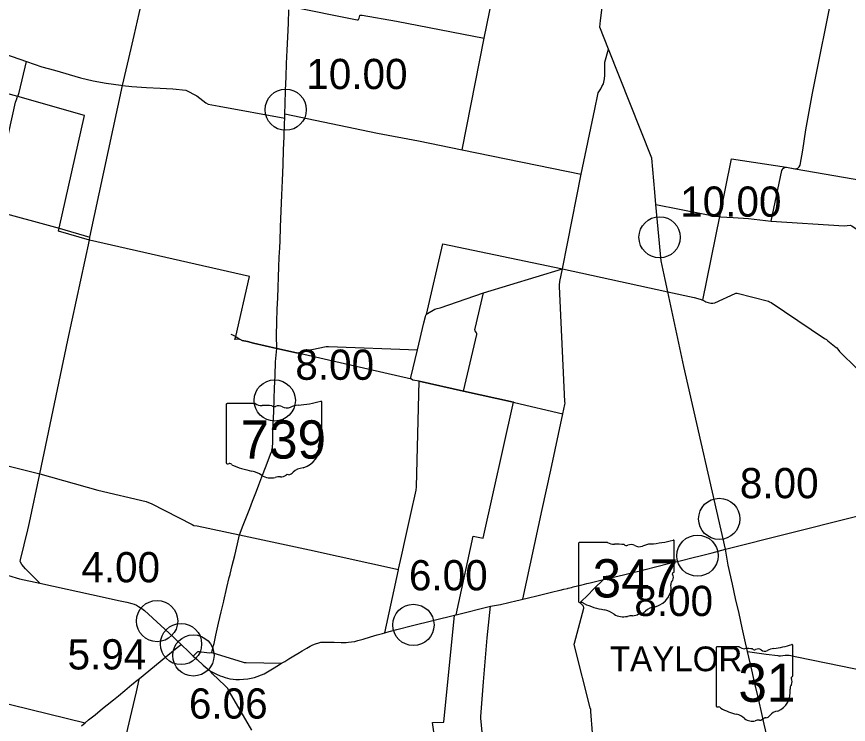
# Model space of a CAD drawing. Extents: x 1659811 to 1934326, y 644115 to 934867.
# Drawn here: x 1693029 to 1723269, y 848887 to 874637 of the extents above; entities that cross this region are included whole.
import ezdxf

# ---------------------------------------------------------------- set-up
doc = ezdxf.new("R2010")
doc.units = 0
for name, color, linetype in [('Default', 7, 'Continuous'), ('GM_X_County_Road', 7, 'Continuous'), ('GM_X_State_Route', 7, 'Continuous'), ('GM_X_State_Shield', 7, 'Continuous'), ('GM_X_Township', 7, 'Continuous'), ('GM_X_Township_Road', 7, 'Continuous'), ('GM_X_Township_Text', 7, 'Continuous')]:
    doc.layers.add(name, color=color, linetype=linetype)

msp = doc.modelspace()

# ---------------------------------------------------------------- linework, layer by layer
at = {"layer": 'Default'}
for centre in [(1702811, 871250), (1716406, 866607), (1702413, 860673), (1718574, 856364), (1717784, 855025), (1698135, 852646), (1707456, 852506), (1699006, 851811), (1699457, 851395)]:
    msp.add_circle(centre, 750, dxfattribs=at)
at = {"layer": 'GM_X_County_Road'}
for points in [[(1688931, 873892), (1689904, 873747), (1692091, 873455), (1693392, 873009)], [(1712881, 865457), (1713060, 866381), (1713559, 868902), (1714054, 871272), (1714164, 871798), (1714173, 871868), (1714222, 871940), (1714272, 872014), (1714311, 872091), (1714362, 872187), (1714398, 872378), (1714409, 872510), (1714413, 872667), (1714413, 872851), (1714416, 872983), (1714548, 873447)], [(1693392, 873009), (1693392, 873009), (1693940, 872807), (1694403, 872690), (1695354, 872410), (1695809, 872297), (1696281, 872219), (1696823, 872139), (1696877, 872132), (1697223, 872100), (1697749, 872060), (1698248, 872038), (1698712, 872007), (1699187, 871961), (1699583, 871749), (1699912, 871505), (1699999, 871453), (1700391, 871373), (1702777, 870945)], [(1695679, 866507), (1695695, 866612), (1696877, 872132)], [(1702786, 871105), (1706149, 870397), (1707636, 870118), (1709228, 869790), (1713559, 868902)], [(1716270, 867802), (1717987, 867461), (1718401, 867378), (1718597, 867359), (1718614, 867358)], [(1718614, 867358), (1719084, 867328), (1719638, 867290), (1720463, 867198), (1723116, 867031), (1723329, 867053), (1723395, 867020), (1724027, 866584), (1724191, 866510), (1724489, 866399), (1725413, 866108), (1726165, 865897), (1728541, 865116), (1731305, 864225), (1732080, 863981)], [(1693470, 856119), (1693471, 856121), (1693497, 856230), (1693869, 858006), (1694896, 862860), (1695679, 866503), (1695679, 866507)], [(1712890, 860184), (1712890, 860184), (1712961, 860522), (1712968, 860578), (1712966, 860628), (1712766, 864820), (1712762, 864868), (1712781, 864994), (1712881, 865457)], [(1686571, 862859), (1688970, 860888), (1689050, 860747), (1689260, 860408), (1689367, 860441), (1689428, 860398), (1689493, 860300), (1689619, 860124), (1689688, 860059), (1689776, 860016), (1690394, 859896), (1691441, 858662), (1691493, 858616), (1691575, 858577), (1693869, 858006), (1695984, 857407), (1697741, 856990), (1697825, 856964), (1697920, 856921), (1699414, 856162), (1699474, 856125), (1699588, 856106), (1701135, 855782)], [(1711439, 853442), (1712138, 856710), (1712452, 858131), (1712890, 860184)], [(1693433, 855962), (1693434, 855964), (1693470, 856119)], [(1693872, 854024), (1693539, 854368), (1693356, 854542), (1693218, 854699), (1693168, 854784), (1693160, 854814), (1693175, 854878), (1693433, 855962)], [(1710340, 844759), (1710125, 846833), (1709909, 849108), (1709906, 849173), (1710002, 850431), (1710136, 852034), (1710260, 853186)], [(1681396, 849867), (1683994, 851573), (1684127, 851606), (1686145, 851155), (1689657, 850352), (1691507, 849931), (1695521, 848948)], [(1700124, 851497), (1701266, 851156), (1701300, 851144), (1701372, 851141), (1702664, 851110)], [(1701580, 848671), (1700771, 850070), (1700690, 850199), (1700601, 850296), (1700151, 850730), (1700079, 850825)], [(1696751, 847340), (1697222, 849351), (1697382, 850069), (1697482, 850516), (1697493, 850561)]]:
    msp.add_lwpolyline(points, dxfattribs=at)
at = {"layer": 'GM_X_State_Route'}
for points in [[(1714258, 874493), (1714441, 875950), (1714598, 876666)], [(1700790, 854356), (1700867, 854662), (1700957, 855029), (1701057, 855459), (1701135, 855782), (1701267, 856129), (1701414, 856501), (1701505, 856739), (1701610, 857012), (1701747, 857372), (1701833, 857604), (1701947, 857894), (1702102, 858297), (1702263, 858718), (1702307, 858829), (1702322, 858891), (1702326, 858951), (1702339, 859157), (1702346, 859427), (1702361, 859830), (1702377, 860258), (1702396, 860730), (1702407, 861119), (1702425, 861581), (1702439, 862081), (1702486, 862566), (1702475, 863030), (1702491, 863528), (1702507, 863995), (1702524, 864407), (1702537, 864777), (1702552, 865170), (1702566, 865524), (1702577, 865882), (1702593, 866228), (1702608, 866478), (1702628, 866980), (1702653, 867574), (1702672, 868136), (1702692, 868673), (1702716, 869249), (1702736, 869793), (1702751, 870259), (1702767, 870751), (1702777, 870945), (1702786, 871105), (1702793, 871458), (1702806, 871948), (1702824, 872450), (1702843, 872936), (1702865, 873418), (1702886, 873886), (1702908, 874394), (1702927, 874887)], [(1720335, 848320), (1720209, 848899), (1720100, 849386), (1719976, 849925), (1719855, 850418), (1719758, 850867), (1719649, 851336), (1719606, 851533), (1719535, 851855), (1719412, 852394), (1719296, 852927), (1719171, 853468), (1719055, 853990), (1718901, 854684), (1718799, 855261), (1717288, 861902), (1716707, 864619), (1716611, 865075), (1716461, 865753), (1716270, 867802), (1716228, 868245), (1716123, 869493), (1714548, 873447), (1714228, 874251), (1714258, 874493)], [(1683255, 857309), (1683255, 857310), (1683698, 857401), (1684720, 857574), (1685239, 857641), (1685406, 857654), (1685574, 857632), (1685732, 857599), (1686017, 857504), (1689698, 855729), (1692699, 854310), (1693017, 854220), (1693128, 854188), (1693872, 854024), (1696246, 853500), (1696730, 853397), (1696791, 853383)], [(1718799, 855261), (1723379, 856417), (1726018, 857083), (1729192, 857884), (1729726, 857829), (1730696, 857617), (1736225, 856533), (1740353, 855697), (1743417, 855235)], [(1715694, 854474), (1715880, 854521), (1716255, 854614), (1716781, 854748), (1717205, 854855), (1717577, 854950), (1717934, 855035), (1718320, 855132), (1718799, 855261)], [(1700565, 853386), (1700565, 853386), (1700675, 853862), (1700759, 854235), (1700787, 854343), (1700790, 854356)], [(1711293, 853407), (1711439, 853442), (1711594, 853480), (1711990, 853577), (1712276, 853646), (1712528, 853707), (1712732, 853757), (1712796, 853773), (1712919, 853801), (1713053, 853832), (1713077, 853839), (1713198, 853871), (1713267, 853889), (1713420, 853929), (1713481, 853945), (1713581, 853969), (1713679, 853992), (1713759, 854012), (1713822, 854028), (1713879, 854042), (1714121, 854101), (1714370, 854161), (1714393, 854167), (1714782, 854257), (1715096, 854331), (1715484, 854422), (1715694, 854474)], [(1696791, 853383), (1697030, 853330), (1697222, 853283), (1697300, 853261), (1697384, 853223), (1697455, 853180), (1697577, 853106), (1697673, 853029), (1698718, 852070), (1698857, 851933), (1699006, 851798)], [(1700188, 851751), (1700208, 851831), (1700273, 852130), (1700369, 852564), (1700468, 852979), (1700560, 853366), (1700565, 853386)], [(1700513, 850624), (1700617, 850588), (1700778, 850550), (1700899, 850529), (1700997, 850525), (1701134, 850523), (1701279, 850529), (1701435, 850541), (1701558, 850567), (1701677, 850595), (1702031, 850730), (1702213, 850840), (1702390, 850943), (1702590, 851065), (1702664, 851110), (1702778, 851179), (1702924, 851270), (1703111, 851380), (1703247, 851462), (1703411, 851561), (1703579, 851661), (1703704, 851737), (1703802, 851784), (1703900, 851822), (1704012, 851854), (1704094, 851872), (1704174, 851882), (1704318, 851877), (1704572, 851872), (1704826, 851870), (1705008, 851871), (1705094, 851873), (1705200, 851889), (1705320, 851906), (1705440, 851936), (1705626, 851990), (1705896, 852067), (1706137, 852141), (1706337, 852198), (1706421, 852221), (1706573, 852264), (1706857, 852335), (1707425, 852486), (1708946, 852857), (1709007, 852875), (1710260, 853186), (1710627, 853250), (1710921, 853317), (1711232, 853393), (1711293, 853407)], [(1697493, 850561), (1698867, 851690), (1699006, 851798)], [(1699006, 851798), (1699006, 851798), (1699291, 851528), (1699453, 851374)], [(1699453, 851374), (1699557, 851482), (1699600, 851522), (1699634, 851536), (1699672, 851537), (1699740, 851529), (1700056, 851493), (1700124, 851497), (1700178, 851713), (1700188, 851751)], [(1699453, 851374), (1699588, 851253), (1699816, 851038), (1699953, 850923), (1700079, 850825), (1700298, 850716), (1700429, 850653), (1700513, 850624)], [(1695384, 848837), (1695521, 848948), (1695647, 849050), (1695879, 849238), (1696148, 849459), (1696322, 849597), (1696552, 849782), (1696734, 849930), (1696964, 850121), (1697219, 850336), (1697325, 850423)], [(1697325, 850423), (1697326, 850424), (1697352, 850445), (1697493, 850561)]]:
    msp.add_lwpolyline(points, dxfattribs=at)
at = {"layer": 'GM_X_State_Shield'}
for p, q in [((1700649, 860521), (1700649, 858407)), ((1701702, 860557), (1700683, 860557)), ((1704129, 859504), (1704129, 860609)), ((1704129, 859504), (1704129, 859504)), ((1714511, 855506), (1713491, 855506)), ((1716937, 854453), (1716937, 855558)), ((1713457, 855469), (1713457, 853356)), ((1716937, 854453), (1716937, 854453)), ((1718461, 851672), (1718461, 849559)), ((1719304, 851709), (1718489, 851709)), ((1721246, 850655), (1721246, 851761)), ((1721245, 850656), (1721246, 850655))]:
    msp.add_line(p, q, dxfattribs=at)
for centre, radius, start, end in [((1718493, 851677), 32.3, 98.1301, 188.1301), ((1719498, 851954), 313, 231.6195, 271.1119), ((1719602, 850522), 1123, 80.4867, 94.9883), ((1719857, 851688), 90.3, 219.7921, 297.1024), ((1719990, 851443), 188, 54.4667, 119.1411), ((1720232, 851778), 226, 233.8562, 294.8282), ((1720630, 851063), 594, 97.3462, 120.7689), ((1720254, 854590), 2953, 275.8445, 288.9065), ((1721215, 851765), 31, 351.8621, 97.738), ((1721213, 850651), 33.2, 289.6038, 7.7341), ((1721357, 850193), 210, 136.8065, 186.9296), ((1721238, 850574), 48, 107.944, 210.337), ((1720933, 850435), 288, 340.033, 23.6496), ((1720419, 850052), 739, 292.3089, 8.9858), ((1718493, 849554), 32.5, 171.9584, 258.3066), ((1718498, 849770), 248, 267.339, 280.6039), ((1718549, 849437), 89.5, 29.7484, 93.2717), ((1719680, 851336), 2132, 240.4129, 257.1985), ((1719044, 848610), 667, 47.1842, 75.836), ((1720245, 849064), 63.5, 65.7517, 132.6484), ((1720218, 849354), 239, 282.8732, 323.2771), ((1720731, 848966), 404, 94.4031, 142.5768), ((1719766, 849426), 423, 230.7004, 286.2918), ((1720010, 848696), 348, 85.6951, 111.2099), ((1720041, 849268), 226, 268.777, 315.5493)]:
    msp.add_arc(centre, radius, start, end, dxfattribs=at)
for centre, major_axis, start_param, end_param in [((1702889, 863438), (3691, 0), 4.814394, 5.042369), ((1704090, 860614), (38.7, 0), 6.141152, 7.989035), ((1700688, 860525), (40.3, 0), 1.712693, 3.28349), ((1701945, 860802), (391, 0), 4.042523, 4.731795), ((1702075, 859370), (1404, 0), 1.404758, 1.657858), ((1702393, 860536), (113, 0), 3.836095, 5.185415), ((1702559, 860292), (235, 0), 0.950623, 2.079405), ((1702862, 860627), (282, 0), 4.081561, 5.145723), ((1703360, 859911), (743, 0), 1.699011, 2.107814), ((1704120, 859423), (60, 0), 1.883978, 3.671073), ((1704088, 859500), (41.5, 0), 5.05454, 6.418171), ((1704268, 859041), (262, 0), 2.387724, 3.262537), ((1703739, 859283), (360, 0), 5.934695, 6.695948), ((1703096, 858901), (923, 0), 5.101752, 6.440018), ((1700689, 858403), (40.7, 0), 3.00124, 4.508301), ((1700695, 858619), (310, 0), 4.665946, 4.897461), ((1700759, 858285), (112, 0), 0.519207, 1.627899), ((1702172, 860184), (2665, 0), 4.195997, 4.488961), ((1703485, 857814), (506, 0), 1.647645, 2.488434), ((1701377, 857458), (834, 0), 0.823519, 1.323587), ((1702279, 858275), (529, 0), 4.026481, 4.996735), ((1702585, 857544), (435, 0), 1.495662, 1.94098), ((1702623, 858117), (282, 0), 4.691044, 5.507374), ((1702879, 857912), (79.4, 0), 1.147584, 2.315152), ((1702845, 858202), (298, 0), 4.937069, 5.64225), ((1713497, 855474), (40.3, 0), 1.712693, 3.28349), ((1714753, 855751), (391, 0), 4.042523, 4.731795), ((1715698, 858387), (3691, 0), 4.814394, 5.042369), ((1716899, 855563), (38.7, 0), 6.141152, 7.989035), ((1714883, 854319), (1404, 0), 1.404758, 1.657858), ((1715202, 855485), (113, 0), 3.836095, 5.185415), ((1715367, 855241), (235, 0), 0.950623, 2.079405), ((1715670, 855576), (282, 0), 4.081561, 5.145723), ((1716168, 854860), (743, 0), 1.699011, 2.107814), ((1716928, 854371), (60, 0), 1.883978, 3.671073), ((1716547, 854232), (360, 0), 5.934695, 6.695948), ((1716896, 854448), (41.5, 0), 5.05454, 6.418171), ((1715904, 853849), (923, 0), 5.101752, 6.440018), ((1717076, 853990), (262, 0), 2.387724, 3.262537), ((1713497, 853351), (40.7, 0), 3.00124, 4.508301), ((1713503, 853568), (310, 0), 4.665946, 4.897461), ((1713567, 853234), (112, 0), 0.519207, 1.627899), ((1714980, 855133), (2665, 0), 4.195997, 4.488961), ((1716294, 852763), (506, 0), 1.647645, 2.488434), ((1714185, 852407), (834, 0), 0.823519, 1.323587), ((1715087, 853224), (529, 0), 4.026481, 4.996735), ((1715393, 852493), (435, 0), 1.495662, 1.94098), ((1715432, 853065), (282, 0), 4.691044, 5.507374), ((1715687, 852861), (79.4, 0), 1.147584, 2.315152), ((1715653, 853151), (298, 0), 4.937069, 5.64225)]:
    msp.add_ellipse(centre, major_axis=major_axis, ratio=0.8, start_param=start_param, end_param=end_param, dxfattribs=at)
at = {"layer": 'GM_X_Township'}
for points in [[(1707384, 861441), (1703203, 862401), (1702486, 862566), (1701637, 862761), (1701427, 862815), (1701232, 862855), (1701134, 862904), (1700968, 862884), (1700995, 862999), (1701492, 865179), (1695679, 866503), (1694552, 866837), (1694575, 866937), (1695500, 871038), (1693067, 871731), (1688757, 872902), (1687328, 866291), (1682868, 867473), (1680177, 868186)], [(1708786, 844424), (1708155, 848953), (1708562, 848973), (1708946, 852857), (1709007, 852875), (1709631, 855738), (1709990, 855660), (1711090, 860607), (1709278, 861014), (1707659, 861370), (1707432, 861415), (1707384, 861441), (1707364, 861473), (1707360, 861504), (1707603, 862516), (1707837, 863498), (1707890, 863727), (1707910, 863769), (1707932, 863804), (1708529, 866367), (1712881, 865457), (1716707, 864619), (1717662, 864412), (1717882, 864359), (1717978, 864319), (1718597, 867359), (1719017, 869468), (1721020, 869158), (1721338, 869100), (1725899, 868306)]]:
    msp.add_lwpolyline(points, dxfattribs=at)
at = {"layer": 'GM_X_Township_Road'}
for points in [[(1709228, 869790), (1710029, 873856), (1710595, 876640)], [(1696877, 872132), (1697192, 873476), (1697301, 873949), (1697487, 874754), (1697698, 875679), (1697800, 876118), (1697819, 876162), (1697839, 876172), (1697916, 876159), (1699123, 875787), (1699296, 875733), (1700578, 875484), (1702037, 875189), (1702933, 875018)], [(1721325, 869103), (1721338, 869100), (1721427, 869124), (1721483, 869166), (1721513, 869229), (1721612, 869778), (1721725, 870519), (1721970, 871846), (1722187, 872945), (1722510, 874565), (1722846, 876301), (1722838, 876242)], [(1702933, 875018), (1705413, 874524), (1705445, 874525), (1705463, 874533), (1705475, 874555), (1705483, 874581), (1705510, 874673), (1705518, 874685), (1705542, 874685), (1705588, 874686), (1706837, 874472), (1710029, 873856)], [(1693061, 871716), (1693067, 871731), (1693095, 871804), (1693116, 871881), (1693392, 873009)], [(1690952, 862471), (1690952, 862472), (1691109, 863177), (1691724, 866037), (1692111, 867610), (1692983, 871525), (1693034, 871647), (1693042, 871666)], [(1693042, 871666), (1693046, 871676), (1693054, 871696), (1693061, 871716)], [(1720875, 869080), (1720892, 869106), (1720948, 869144), (1721020, 869158), (1721325, 869103)], [(1720463, 867198), (1720848, 869036), (1720875, 869080)], [(1692111, 867610), (1694572, 866938)], [(1694572, 866938), (1694575, 866937), (1695695, 866612)], [(1707920, 863785), (1707932, 863804), (1707964, 863832), (1708231, 863988), (1708314, 864016), (1708422, 864037), (1709998, 864593), (1712881, 865457)], [(1712881, 865457), (1716707, 864619)], [(1709278, 861014), (1709761, 863070), (1709766, 863108), (1709750, 863130), (1709698, 863210), (1709693, 863257), (1709701, 863290), (1709998, 864593)], [(1716707, 864619), (1717662, 864412), (1717882, 864359), (1717978, 864319), (1718054, 864282)], [(1718054, 864282), (1718089, 864266), (1718177, 864233), (1718268, 864213), (1718338, 864209), (1718420, 864226), (1719150, 864566), (1719176, 864572), (1719228, 864574), (1720363, 864281), (1720407, 864265), (1720459, 864236), (1722396, 862926), (1722470, 862887), (1722525, 862844), (1722826, 862603), (1722845, 862583), (1722950, 862454), (1723594, 861824)], [(1707367, 861468), (1707364, 861473), (1707360, 861504), (1707603, 862516), (1707837, 863498), (1707890, 863727), (1707910, 863769), (1707920, 863785)], [(1700818, 863081), (1700878, 863054), (1700995, 862999), (1701116, 862913), (1701134, 862904), (1701143, 862900)], [(1701143, 862900), (1701232, 862855), (1701427, 862815), (1701637, 862761), (1702486, 862566)], [(1702486, 862566), (1703203, 862401), (1703257, 862409)], [(1703257, 862409), (1703261, 862409), (1703307, 862418), (1703536, 862472), (1704289, 862632), (1704321, 862636), (1704365, 862637), (1707603, 862516)], [(1706908, 854515), (1706909, 854521), (1706911, 854531), (1707023, 855007), (1707178, 855720), (1707350, 856482), (1707554, 857409), (1707565, 857533), (1707659, 861370)], [(1707659, 861370), (1707432, 861415), (1707384, 861441), (1707367, 861468)], [(1707659, 861370), (1709278, 861014), (1711090, 860607), (1711133, 860597)], [(1711133, 860597), (1712890, 860184)], [(1701135, 855782), (1703681, 855238), (1706909, 854521)], [(1706421, 852221), (1706907, 854510), (1706908, 854515)], [(1713647, 853136), (1713640, 853162), (1713638, 853172), (1713626, 853197), (1713523, 853304), (1713513, 853318), (1713567, 853374), (1713767, 853569), (1714028, 853825), (1714370, 854161)], [(1714204, 845470), (1713904, 849361), (1713905, 849423), (1713887, 849495), (1713307, 851750), (1713302, 851804), (1713312, 851846), (1713653, 853110), (1713647, 853134), (1713647, 853136)], [(1719606, 851533), (1720284, 851445), (1720700, 851387), (1720746, 851380), (1720805, 851382), (1720977, 851403), (1721049, 851409), (1721111, 851401), (1721400, 851347), (1724530, 850701), (1727197, 850146), (1729061, 849766)]]:
    msp.add_lwpolyline(points, dxfattribs=at)

# ---------------------------------------------------------------- texts
at = {"layer": 'Default'}
for s, p in [('10.00', (1703561, 872000)), ('10.00', (1717156, 867357)), ('8.00', (1703163, 861423)), ('8.00', (1719324, 857114)), ('4.00', (1695381, 854056)), ('6.00', (1707292, 853764)), ('8.00', (1715487, 852829)), ('5.94', (1694881, 850885)), ('6.06', (1699293, 849097))]:
    msp.add_text(s, height=1100, dxfattribs=at).set_placement(p)
at = {"layer": 'GM_X_State_Shield'}
for s, p in [('739', (1701172, 858556)), ('347', (1713972, 853505)), ('31', (1719271, 849708))]:
    msp.add_text(s, height=1392.2, dxfattribs=at).set_placement(p)
at = {"layer": 'GM_X_Township_Text'}
msp.add_text('TAYLOR', height=900, rotation=0, dxfattribs=at).set_placement((1714598, 850821))

doc.saveas('drawing.dxf')
